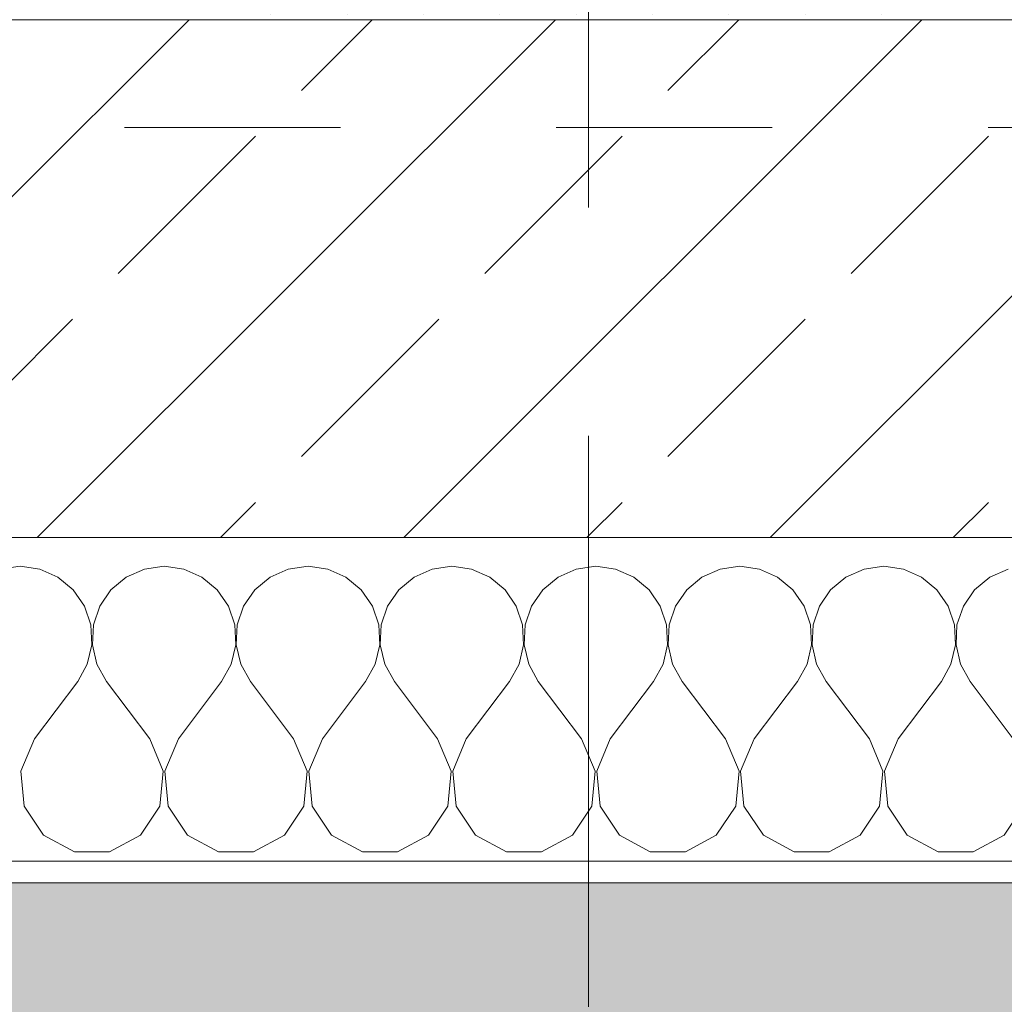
# Model space of a CAD drawing. Header units: metres. Extents: x -3.6 to 90.7, y -11.1 to 18.
# Tile 575 of 656: x 57.866 to 58.322, y -0.211 to 0.245. Entities that reach past the tile are written whole.
import ezdxf

# ---------------------------------------------------------------- set-up
doc = ezdxf.new("R2010")
doc.units = ezdxf.units.M
doc.header["$MEASUREMENT"] = 0
doc.linetypes.add('Strichlinie doppelt', pattern=[0.546806, 0.264583, -0.105833, 0.070556, -0.105833])
doc.linetypes.add('Untersicht', pattern=[0.1, 0.075, -0.025])
for name, color, linetype in [('152 - Bemaßung_ Beschriftung.Ausbau', 7, 'Continuous'), ('302 - Elemente.Schraffur', 7, 'Continuous'), ('451 - Universal.Achsen Raster', 7, 'Continuous'), ('603 - Struktur.Bodenplatte_ Decke Roh', 7, 'Continuous'), ('604 - Struktur.Wand Aussen', 7, 'Continuous'), ('607 - Struktur.Stütze', 7, 'Continuous'), ('Neubau_653 - Abdeckung.TB Verkofferung', 7, 'Continuous')]:
    doc.layers.add(name, color=color, linetype=linetype)
doc.styles.add('ERSTELLTER_STIL_2', font='txt')
doc.dimstyles.new('ERSTELLTER_STIL__1', dxfattribs={"dimtxt": 0.1, "dimasz": 0.0532, "dimexe": 0.18, "dimexo": 0.0625, "dimgap": 0, "dimtad": 1, "dimzin": 0, "dimdsep": 46, "dimtxsty": 'ERSTELLTER_STIL_2', "dimblk": 'ARROWHEAD_2', "dimblk1": 'ARROWHEAD_2', "dimblk2": 'ARROWHEAD_2', "dimcen": 0.09, "dimse1": 1, "dimse2": 1, "dimclrd": 7, "dimclre": 7, "dimclrt": 7, "dimazin": 0, "dimtfac": 1, "dimtdec": 4, "dimtmove": 0, "dimatfit": 3, "dimfxl": 1, "dimtolj": 1, "dimtzin": 0, "dimarcsym": 0})
doc.dimstyles.new('ERSTELLTER_STIL__2', dxfattribs={"dimtxt": 0.1, "dimasz": 0.0532, "dimexe": 0.18, "dimexo": 0.0625, "dimgap": 0, "dimtad": 1, "dimzin": 0, "dimdsep": 46, "dimtxsty": 'ERSTELLTER_STIL_2', "dimblk": 'ARROWHEAD_2', "dimblk1": 'ARROWHEAD_2', "dimblk2": 'ARROWHEAD_2', "dimcen": 0.09, "dimse1": 1, "dimse2": 1, "dimclrd": 7, "dimclre": 7, "dimclrt": 7, "dimazin": 0, "dimtfac": 1, "dimtdec": 4, "dimtmove": 2, "dimatfit": 3, "dimfxl": 1, "dimtolj": 1, "dimtzin": 0, "dimarcsym": 0})
doc.dimstyles.new('ERSTELLTER_STIL__3', dxfattribs={"dimtxt": 0.1, "dimasz": 0.0532, "dimexe": 0.18, "dimexo": 0.0625, "dimgap": 0, "dimtad": 1, "dimtih": 1, "dimtoh": 1, "dimzin": 0, "dimdsep": 46, "dimtxsty": 'ERSTELLTER_STIL_2', "dimblk": 'ARROWHEAD_2', "dimblk1": 'ARROWHEAD_2', "dimblk2": 'ARROWHEAD_2', "dimcen": 0.09, "dimse1": 1, "dimse2": 1, "dimclrd": 7, "dimclre": 7, "dimclrt": 7, "dimazin": 0, "dimtfac": 1, "dimtdec": 4, "dimtmove": 0, "dimatfit": 3, "dimfxl": 1, "dimtolj": 1, "dimtzin": 0, "dimarcsym": 0})

# ---------------------------------------------------------------- blocks, each defined once
blk = doc.blocks.new('*X88')
at = {"layer": '604 - Struktur.Wand Aussen', "color": 7, "linetype": 'Continuous', "lineweight": 5}
for p, q in [((57.86667, -0.00833), (57.85756, -0.0096)), ((57.87578, -0.0096), (57.86667, -0.00833)), ((57.93333, -0.00833), (57.92422, -0.0096)), ((57.94244, -0.0096), (57.93333, -0.00833)), ((58, -0.00833), (57.99089, -0.0096)), ((58.00911, -0.0096), (58, -0.00833)), ((58.06667, -0.00833), (58.05756, -0.0096)), ((58.07578, -0.0096), (58.06667, -0.00833)), ((58.13333, -0.00833), (58.12422, -0.0096)), ((58.14244, -0.0096), (58.13333, -0.00833)), ((58.2, -0.00833), (58.19089, -0.0096)), ((58.20911, -0.0096), (58.2, -0.00833)), ((58.26667, -0.00833), (58.25756, -0.0096)), ((58.27578, -0.0096), (58.26667, -0.00833)), ((57.88419, -0.01331), (57.87578, -0.0096)), ((57.89127, -0.01918), (57.88419, -0.01331)), ((57.91581, -0.01331), (57.90873, -0.01918)), ((57.92422, -0.0096), (57.91581, -0.01331)), ((57.95086, -0.01331), (57.94244, -0.0096)), ((57.95794, -0.01918), (57.95086, -0.01331)), ((57.98248, -0.01331), (57.97539, -0.01918)), ((57.99089, -0.0096), (57.98248, -0.01331)), ((58.01752, -0.01331), (58.00911, -0.0096)), ((58.02461, -0.01918), (58.01752, -0.01331)), ((58.04914, -0.01331), (58.04206, -0.01918)), ((58.05756, -0.0096), (58.04914, -0.01331)), ((58.08419, -0.01331), (58.07578, -0.0096)), ((58.09127, -0.01918), (58.08419, -0.01331)), ((58.11581, -0.01331), (58.10873, -0.01918)), ((58.12422, -0.0096), (58.11581, -0.01331)), ((58.15086, -0.01331), (58.14244, -0.0096)), ((58.15794, -0.01918), (58.15086, -0.01331)), ((58.18248, -0.01331), (58.17539, -0.01918)), ((58.19089, -0.0096), (58.18248, -0.01331)), ((58.21752, -0.01331), (58.20911, -0.0096)), ((58.22461, -0.01918), (58.21752, -0.01331)), ((58.24914, -0.01331), (58.24206, -0.01918)), ((58.25756, -0.0096), (58.24914, -0.01331)), ((58.28419, -0.01331), (58.27578, -0.0096)), ((58.29127, -0.01918), (58.28419, -0.01331)), ((58.31581, -0.01331), (58.30873, -0.01918)), ((58.32422, -0.0096), (58.31581, -0.01331)), ((57.89648, -0.02676), (57.89127, -0.01918)), ((57.90873, -0.01918), (57.90352, -0.02676)), ((57.96315, -0.02676), (57.95794, -0.01918)), ((57.97539, -0.01918), (57.97019, -0.02676)), ((58.02981, -0.02676), (58.02461, -0.01918)), ((58.04206, -0.01918), (58.03685, -0.02676)), ((58.09648, -0.02676), (58.09127, -0.01918)), ((58.10873, -0.01918), (58.10352, -0.02676)), ((58.16315, -0.02676), (58.15794, -0.01918)), ((58.17539, -0.01918), (58.17019, -0.02676)), ((58.22981, -0.02676), (58.22461, -0.01918)), ((58.24206, -0.01918), (58.23685, -0.02676)), ((58.29648, -0.02676), (58.29127, -0.01918)), ((58.30873, -0.01918), (58.30352, -0.02676)), ((57.89942, -0.03547), (57.89648, -0.02676)), ((57.90352, -0.02676), (57.90058, -0.03547)), ((57.96609, -0.03547), (57.96315, -0.02676)), ((57.97019, -0.02676), (57.96725, -0.03547)), ((58.03275, -0.03547), (58.02981, -0.02676)), ((58.03685, -0.02676), (58.03391, -0.03547)), ((58.09942, -0.03547), (58.09648, -0.02676)), ((58.10352, -0.02676), (58.10058, -0.03547)), ((58.16609, -0.03547), (58.16315, -0.02676)), ((58.17019, -0.02676), (58.16725, -0.03547)), ((58.23275, -0.03547), (58.22981, -0.02676)), ((58.23685, -0.02676), (58.23391, -0.03547)), ((58.29942, -0.03547), (58.29648, -0.02676)), ((58.30352, -0.02676), (58.30058, -0.03547)), ((57.89987, -0.04466), (57.89942, -0.03547)), ((57.90058, -0.03547), (57.90013, -0.04466)), ((57.96653, -0.04466), (57.96609, -0.03547)), ((57.96725, -0.03547), (57.9668, -0.04466)), ((58.0332, -0.04466), (58.03275, -0.03547)), ((58.03391, -0.03547), (58.03347, -0.04466)), ((58.09987, -0.04466), (58.09942, -0.03547)), ((58.10058, -0.03547), (58.10013, -0.04466)), ((58.16653, -0.04466), (58.16609, -0.03547)), ((58.16725, -0.03547), (58.1668, -0.04466)), ((58.2332, -0.04466), (58.23275, -0.03547)), ((58.23391, -0.03547), (58.23347, -0.04466)), ((58.29987, -0.04466), (58.29942, -0.03547)), ((58.30058, -0.03547), (58.30013, -0.04466)), ((57.89778, -0.05362), (57.89987, -0.04466)), ((57.90013, -0.04466), (57.90222, -0.05362)), ((57.96445, -0.05362), (57.96653, -0.04466)), ((57.9668, -0.04466), (57.96888, -0.05362)), ((58.03112, -0.05362), (58.0332, -0.04466)), ((58.03347, -0.04466), (58.03555, -0.05362)), ((58.09778, -0.05362), (58.09987, -0.04466)), ((58.10013, -0.04466), (58.10222, -0.05362)), ((58.16445, -0.05362), (58.16653, -0.04466)), ((58.1668, -0.04466), (58.16888, -0.05362)), ((58.23112, -0.05362), (58.2332, -0.04466)), ((58.23347, -0.04466), (58.23555, -0.05362)), ((58.29778, -0.05362), (58.29987, -0.04466)), ((58.30013, -0.04466), (58.30222, -0.05362)), ((57.89333, -0.06167), (57.89778, -0.05362)), ((57.90222, -0.05362), (57.90667, -0.06167)), ((57.96, -0.06167), (57.96445, -0.05362)), ((57.96888, -0.05362), (57.97333, -0.06167)), ((58.02667, -0.06167), (58.03112, -0.05362)), ((58.03555, -0.05362), (58.04, -0.06167)), ((58.09333, -0.06167), (58.09778, -0.05362)), ((58.10222, -0.05362), (58.10667, -0.06167)), ((58.16, -0.06167), (58.16445, -0.05362)), ((58.16888, -0.05362), (58.17333, -0.06167)), ((58.22667, -0.06167), (58.23112, -0.05362)), ((58.23555, -0.05362), (58.24, -0.06167)), ((58.29333, -0.06167), (58.29778, -0.05362)), ((58.30222, -0.05362), (58.30667, -0.06167)), ((57.87333, -0.08833), (57.89333, -0.06167)), ((57.92667, -0.08833), (57.90667, -0.06167)), ((57.94, -0.08833), (57.96, -0.06167)), ((57.99333, -0.08833), (57.97333, -0.06167)), ((58.00667, -0.08833), (58.02667, -0.06167)), ((58.06, -0.08833), (58.04, -0.06167)), ((58.07333, -0.08833), (58.09333, -0.06167)), ((58.12667, -0.08833), (58.10667, -0.06167)), ((58.14, -0.08833), (58.16, -0.06167)), ((58.19333, -0.08833), (58.17333, -0.06167)), ((58.20667, -0.08833), (58.22667, -0.06167)), ((58.26, -0.08833), (58.24, -0.06167)), ((58.27333, -0.08833), (58.29333, -0.06167)), ((58.32667, -0.08833), (58.30667, -0.06167)), ((57.87333, -0.08833), (57.86705, -0.1033)), ((57.93295, -0.1033), (57.92667, -0.08833)), ((57.94, -0.08833), (57.93371, -0.1033)), ((57.99962, -0.1033), (57.99333, -0.08833)), ((58.00667, -0.08833), (58.00038, -0.1033)), ((58.06629, -0.1033), (58.06, -0.08833)), ((58.07333, -0.08833), (58.06705, -0.1033)), ((58.13295, -0.1033), (58.12667, -0.08833)), ((58.14, -0.08833), (58.13371, -0.1033)), ((58.19962, -0.1033), (58.19333, -0.08833)), ((58.20667, -0.08833), (58.20038, -0.1033)), ((58.26629, -0.1033), (58.26, -0.08833)), ((58.27333, -0.08833), (58.26705, -0.1033)), ((57.86705, -0.1033), (57.86858, -0.11947)), ((57.93142, -0.11947), (57.93295, -0.1033)), ((57.93371, -0.1033), (57.93525, -0.11947)), ((57.99808, -0.11947), (57.99962, -0.1033)), ((58.00038, -0.1033), (58.00192, -0.11947)), ((58.06475, -0.11947), (58.06629, -0.1033)), ((58.06705, -0.1033), (58.06858, -0.11947)), ((58.13142, -0.11947), (58.13295, -0.1033)), ((58.13371, -0.1033), (58.13525, -0.11947)), ((58.19808, -0.11947), (58.19962, -0.1033)), ((58.20038, -0.1033), (58.20192, -0.11947)), ((58.26475, -0.11947), (58.26629, -0.1033)), ((58.26705, -0.1033), (58.26858, -0.11947)), ((57.86858, -0.11947), (57.87757, -0.13299)), ((57.92243, -0.13299), (57.93142, -0.11947)), ((57.93525, -0.11947), (57.94424, -0.13299)), ((57.9891, -0.13299), (57.99808, -0.11947)), ((58.00192, -0.11947), (58.0109, -0.13299)), ((58.05576, -0.13299), (58.06475, -0.11947)), ((58.06858, -0.11947), (58.07757, -0.13299)), ((58.12243, -0.13299), (58.13142, -0.11947)), ((58.13525, -0.11947), (58.14424, -0.13299)), ((58.1891, -0.13299), (58.19808, -0.11947)), ((58.20192, -0.11947), (58.2109, -0.13299)), ((58.25576, -0.13299), (58.26475, -0.11947)), ((58.26858, -0.11947), (58.27757, -0.13299)), ((58.32243, -0.13299), (58.33142, -0.11947)), ((57.87757, -0.13299), (57.89188, -0.14066)), ((57.90812, -0.14066), (57.92243, -0.13299)), ((57.94424, -0.13299), (57.95855, -0.14066)), ((57.97479, -0.14066), (57.9891, -0.13299)), ((58.0109, -0.13299), (58.02521, -0.14066)), ((58.04145, -0.14066), (58.05576, -0.13299)), ((58.07757, -0.13299), (58.09188, -0.14066)), ((58.10812, -0.14066), (58.12243, -0.13299)), ((58.14424, -0.13299), (58.15855, -0.14066)), ((58.17479, -0.14066), (58.1891, -0.13299)), ((58.2109, -0.13299), (58.22521, -0.14066)), ((58.24145, -0.14066), (58.25576, -0.13299)), ((58.27757, -0.13299), (58.29188, -0.14066)), ((58.30812, -0.14066), (58.32243, -0.13299)), ((57.89188, -0.14066), (57.90812, -0.14066)), ((57.95855, -0.14066), (57.97479, -0.14066)), ((58.02521, -0.14066), (58.04145, -0.14066)), ((58.09188, -0.14066), (58.10812, -0.14066)), ((58.15855, -0.14066), (58.17479, -0.14066)), ((58.22521, -0.14066), (58.24145, -0.14066)), ((58.29188, -0.14066), (58.30812, -0.14066))]:
    blk.add_line(p, q, dxfattribs=at)
blk = doc.blocks.new('*D352')
at = {"layer": '152 - Bemaßung_ Beschriftung.Ausbau', "color": 7, "linetype": 'Continuous', "lineweight": 5}
for p, q in [((-1.71, 0.02521), (-1.64, -0.01521)), ((-1.675, -0.145), (-1.675, 0.005)), ((-1.71, -0.12479), (-1.64, -0.16521)), ((-1.6225, -0.145), (-1.7275, -0.145)), ((-1.675, -0.17923), (-1.675, -0.145))]:
    blk.add_line(p, q, dxfattribs=at)
at = {"layer": '152 - Bemaßung_ Beschriftung.Ausbau', "color": 7, "lineweight": 5, "insert": (-1.68664, -0.14589), "char_height": 0.1, "attachment_point": 7, "rotation": 90, "style": 'ERSTELLTER_STIL_2'}
blk.add_mtext('\\A1;{\\pql;\\fArial|b0|i0|c0|p38;15}', dxfattribs=at)
blk = doc.blocks.new('ARROWHEAD_2')
at = {"color": 0, "linetype": 'Continuous', "lineweight": 0}
for p, q in [((-0.3781, -0.655), (0.3781, 0.655)), ((0, 0), (-1, 0))]:
    blk.add_line(p, q, dxfattribs=at)
blk = doc.blocks.new('*D353')
at = {"layer": '152 - Bemaßung_ Beschriftung.Ausbau', "color": 7, "linetype": 'Continuous', "lineweight": 5}
for p, q in [((-1.71, 0.02521), (-1.64, -0.01521)), ((-1.675, -0.145), (-1.675, 0.005))]:
    blk.add_line(p, q, dxfattribs=at)
blk = doc.blocks.new('*D362')
at = {"layer": '152 - Bemaßung_ Beschriftung.Ausbau', "color": 7, "linetype": 'Continuous', "lineweight": 5}
for p, q in [((-2.21, 0.02521), (-2.14, -0.01521)), ((-2.175, -0.145), (-2.175, 0.005)), ((-2.21, -0.12479), (-2.14, -0.16521)), ((-2.1225, -0.145), (-2.2275, -0.145)), ((-2.175, -0.17923), (-2.175, -0.145))]:
    blk.add_line(p, q, dxfattribs=at)
at = {"layer": '152 - Bemaßung_ Beschriftung.Ausbau', "color": 7, "lineweight": 5, "insert": (-2.1845, -0.14511), "char_height": 0.1, "attachment_point": 7, "rotation": 90, "style": 'ERSTELLTER_STIL_2'}
blk.add_mtext('\\A1;{\\pql;\\fArial|b0|i0|c0|p38;15}', dxfattribs=at)
blk = doc.blocks.new('*D363')
at = {"layer": '152 - Bemaßung_ Beschriftung.Ausbau', "color": 7, "linetype": 'Continuous', "lineweight": 5}
for p, q in [((-2.21, 0.27019), (-2.14, 0.22978)), ((-2.14, 0.22479), (-2.21, 0.26521)), ((-2.1225, 0.245), (-2.2275, 0.245)), ((-2.175, 0.005), (-2.175, 0.245)), ((-2.21, 0.02521), (-2.14, -0.01521)), ((-2.1225, 0.005), (-2.2275, 0.005)), ((-2.175, -0.145), (-2.175, 0.005))]:
    blk.add_line(p, q, dxfattribs=at)
at = {"layer": '152 - Bemaßung_ Beschriftung.Ausbau', "color": 7, "lineweight": 5, "insert": (-2.195, 0.04911), "char_height": 0.1, "attachment_point": 7, "rotation": 90, "style": 'ERSTELLTER_STIL_2'}
blk.add_mtext('\\A1;{\\pql;\\fArial|b0|i0|c0|p38;24}', dxfattribs=at)
blk = doc.blocks.new('*D411')
at = {"layer": '152 - Bemaßung_ Beschriftung.Ausbau', "color": 7, "linetype": 'Continuous', "lineweight": 5}
for p, q in [((57.55, -4.1125), (57.55, -4.0075)), ((58.73, -4.1125), (58.73, -4.0075)), ((57.57021, -4.025), (57.52979, -4.095)), ((58.75021, -4.025), (58.70979, -4.095)), ((57.55, -4.06), (58.73, -4.06))]:
    blk.add_line(p, q, dxfattribs=at)
at = {"layer": '152 - Bemaßung_ Beschriftung.Ausbau', "color": 7, "lineweight": 5, "insert": (58.00697, -4.04), "char_height": 0.1, "attachment_point": 7, "style": 'ERSTELLTER_STIL_2'}
blk.add_mtext('\\A1;{\\pql;\\fArial|b0|i0|c0|p38;1,18}', dxfattribs=at)
blk = doc.blocks.new('*D448')
at = {"layer": '152 - Bemaßung_ Beschriftung.Ausbau', "color": 7, "linetype": 'Continuous', "lineweight": 5}
for p, q in [((54.60498, -4.6125), (54.60498, -4.5075)), ((58.06497, -4.6125), (58.06497, -4.5075)), ((54.62518, -4.525), (54.58477, -4.595)), ((58.08518, -4.525), (58.04477, -4.595)), ((54.60498, -4.56), (58.06497, -4.56))]:
    blk.add_line(p, q, dxfattribs=at)
at = {"layer": '152 - Bemaßung_ Beschriftung.Ausbau', "color": 7, "lineweight": 5, "char_height": 0.1, "attachment_point": 7, "style": 'ERSTELLTER_STIL_2'}
for s, insert in [('\\A1;{\\pql;\\fArial|b0|i0|c0|p38;3,46}', (56.12606, -4.54)), ('\\A1;{\\pql;\\fArial|b0|i0|c0|p38;14}', (57.89297, -4.54))]:
    blk.add_mtext(s, dxfattribs=dict(at, insert=insert))
blk = doc.blocks.new('*D449')
at = {"layer": '152 - Bemaßung_ Beschriftung.Ausbau', "color": 7, "linetype": 'Continuous', "lineweight": 5}
for p, q in [((58.06497, -4.6125), (58.06497, -4.5075)), ((58.20497, -4.6125), (58.20497, -4.5075)), ((58.08518, -4.525), (58.04477, -4.595)), ((58.22518, -4.525), (58.18477, -4.595)), ((58.06497, -4.56), (58.20497, -4.56))]:
    blk.add_line(p, q, dxfattribs=at)
blk = doc.blocks.new('*D450')
at = {"layer": '152 - Bemaßung_ Beschriftung.Ausbau', "color": 7, "linetype": 'Continuous', "lineweight": 5}
for p, q in [((58.20497, -4.6125), (58.20497, -4.5075)), ((62.03503, -4.6125), (62.03503, -4.5075)), ((58.22518, -4.525), (58.18477, -4.595)), ((62.05523, -4.525), (62.01482, -4.595)), ((58.20497, -4.56), (62.03503, -4.56))]:
    blk.add_line(p, q, dxfattribs=at)
at = {"layer": '152 - Bemaßung_ Beschriftung.Ausbau', "color": 7, "lineweight": 5, "insert": (59.93689, -4.55941), "char_height": 0.1, "attachment_point": 7, "style": 'ERSTELLTER_STIL_2'}
blk.add_mtext('\\A1;{\\pql;\\fArial|b0|i0|c0|p38;3,83\\fArial|b0|i0|c0|p38;\\A1{\\H.66x;\\S01^  ;}}', dxfattribs=at)
blk = doc.blocks.new('*D487')
at = {"layer": '152 - Bemaßung_ Beschriftung.Ausbau', "color": 7, "linetype": 'Continuous', "lineweight": 5}
for p, q in [((54.67999, -5.1125), (54.67999, -5.0075)), ((57.97999, -5.1125), (57.97999, -5.0075)), ((54.7002, -5.025), (54.65978, -5.095)), ((58.0002, -5.025), (57.95978, -5.095)), ((54.67999, -5.06), (57.97999, -5.06))]:
    blk.add_line(p, q, dxfattribs=at)
at = {"layer": '152 - Bemaßung_ Beschriftung.Ausbau', "color": 7, "lineweight": 5, "insert": (56.19696, -5.04), "char_height": 0.1, "attachment_point": 7, "style": 'ERSTELLTER_STIL_2'}
blk.add_mtext('\\A1;{\\pql;\\fArial|b0|i0|c0|p38;3,30}', dxfattribs=at)
blk = doc.blocks.new('*D488')
at = {"layer": '152 - Bemaßung_ Beschriftung.Ausbau', "color": 7, "linetype": 'Continuous', "lineweight": 5}
for p, q in [((57.97999, -5.1125), (57.97999, -5.0075)), ((58.27999, -5.1125), (58.27999, -5.0075)), ((58.0002, -5.025), (57.95978, -5.095)), ((58.3002, -5.025), (58.25978, -5.095)), ((57.97999, -5.06), (58.27999, -5.06))]:
    blk.add_line(p, q, dxfattribs=at)
at = {"layer": '152 - Bemaßung_ Beschriftung.Ausbau', "color": 7, "lineweight": 5, "insert": (58.0541, -5.04), "char_height": 0.1, "attachment_point": 7, "style": 'ERSTELLTER_STIL_2'}
blk.add_mtext('\\A1;{\\pql;\\fArial|b0|i0|c0|p38;30}', dxfattribs=at)
blk = doc.blocks.new('*D489')
at = {"layer": '152 - Bemaßung_ Beschriftung.Ausbau', "color": 7, "linetype": 'Continuous', "lineweight": 5}
for p, q in [((58.27999, -5.1125), (58.27999, -5.0075)), ((61.57999, -5.1125), (61.57999, -5.0075)), ((58.3002, -5.025), (58.25978, -5.095)), ((61.6002, -5.025), (61.55978, -5.095)), ((58.27999, -5.06), (61.57999, -5.06))]:
    blk.add_line(p, q, dxfattribs=at)
at = {"layer": '152 - Bemaßung_ Beschriftung.Ausbau', "color": 7, "lineweight": 5, "insert": (59.79696, -5.04), "char_height": 0.1, "attachment_point": 7, "style": 'ERSTELLTER_STIL_2'}
blk.add_mtext('\\A1;{\\pql;\\fArial|b0|i0|c0|p38;3,30}', dxfattribs=at)
blk = doc.blocks.new('*D494')
at = {"layer": '152 - Bemaßung_ Beschriftung.Ausbau', "color": 7, "linetype": 'Continuous', "lineweight": 5}
for p, q in [((-0.165, -5.6125), (-0.165, -5.5075)), ((62.42503, -5.6125), (62.42503, -5.5075)), ((-0.14479, -5.525), (-0.18521, -5.595)), ((62.40482, -5.595), (62.44523, -5.525)), ((-0.19923, -5.56), (-0.165, -5.56)), ((-0.165, -5.56), (62.42503, -5.56)), ((62.42503, -5.56), (62.45926, -5.56))]:
    blk.add_line(p, q, dxfattribs=at)
at = {"layer": '152 - Bemaßung_ Beschriftung.Ausbau', "color": 7, "lineweight": 5, "insert": (30.95904, -5.54), "char_height": 0.1, "attachment_point": 7, "style": 'ERSTELLTER_STIL_2'}
blk.add_mtext('\\A1;{\\pql;\\fArial|b0|i0|c0|p38;62,59}', dxfattribs=at)

msp = doc.modelspace()

# ---------------------------------------------------------------- hatches: boundary and pattern name
at = {"layer": '302 - Elemente.Schraffur', "linetype": 'Continuous', "lineweight": 0, "true_color": 0x282828}
msp.add_hatch(color=250, dxfattribs=at).paths.add_polyline_path([(55.22, -3.31), (62.43503, -3.31), (62.43503, -0.155), (55.22001, -0.155)])
at = {"layer": '604 - Struktur.Wand Aussen', "linetype": 'Continuous', "lineweight": 0, "true_color": 0x000000}
h = msp.add_hatch(dxfattribs=at)
h.set_pattern_fill('Beton__Stahlbeton_0001', color=18, style=0, pattern_type=2)
h.set_pattern_definition([(45, (0, 0), (-0.08485281, 0.08485281), []), (45, (-0.04243, 0.04243), (-0.08485281, 0.08485281), [0.09, -0.03])])
h.paths.add_polyline_path([(57.55, 0.125), (57.49, 0.125), (57.49, 0.005), (58.79, 0.005), (58.79, 0.125), (58.73, 0.125), (58.73, 0.195), (58.73, 0.245), (57.55, 0.245), (57.55, 0.195)])
h = msp.add_hatch(dxfattribs=at)
h.set_pattern_fill('Verputz_0001', color=18, style=0, pattern_type=2)
h.set_pattern_definition([(0, (0, 0), (0, 0.08660254), [0, -0.05]), (0, (0.025, 0.0433), (0, 0.08660254), [0, -0.05])])
h.paths.add_polyline_path([(57.46, -0.155), (58.82, -0.155), (58.82, -0.145), (57.46, -0.145)])
at = {"layer": '607 - Struktur.Stütze', "linetype": 'Continuous', "lineweight": 0, "true_color": 0x000000}
h = msp.add_hatch(dxfattribs=at)
h.set_pattern_fill('Gips_0001', color=18, style=0, pattern_type=2)
h.set_pattern_definition([(45, (0, 0), (-0.01767767, 0.01767767), [0, -0.025])])
h.paths.add_polyline_path([(57.96999, 0.255), (57.96999, 0.245), (58.28999, 0.245), (58.28999, 0.255), (58.27999, 0.255), (58.27999, 0.24998), (57.97999, 0.24998), (57.97999, 0.255)])

# ---------------------------------------------------------------- linework, layer by layer
at = {"layer": '451 - Universal.Achsen Raster', "color": 160, "linetype": 'Strichlinie doppelt', "lineweight": 9, "true_color": 0x3232ff}
msp.add_line((58.12999, -10.585), (58.12999, 16.355), dxfattribs=at)
at = {"layer": '603 - Struktur.Bodenplatte_ Decke Roh', "color": 7, "linetype": 'Continuous', "lineweight": 18, "flags": 128}
msp.add_lwpolyline([(-0.015, 0.005), (62.27503, 0.005), (62.27503, 13.695), (50.77999, 13.695), (50.77999, 13.455), (50.77999, 12.99998), (50.84002, 12.99998), (50.84002, 8.58498), (49.03003, 8.58498), (49.03003, 8.72498), (47.41002, 8.72498), (47.41002, 12.99998), (47.47999, 12.99998), (47.47999, 13.455), (47.47999, 13.695), (14.77999, 13.695)], dxfattribs=at)
at = {"layer": '604 - Struktur.Wand Aussen', "color": 7, "linetype": 'Continuous', "lineweight": 13}
for p, q in [((58.73, 0.245), (57.55, 0.245)), ((57.49, 0.005), (58.79, 0.005))]:
    msp.add_line(p, q, dxfattribs=at)
at = {"layer": '604 - Struktur.Wand Aussen', "color": 7, "linetype": 'Continuous', "lineweight": 5}
msp.add_line((57.49, -0.145), (58.79, -0.145), dxfattribs=at)
at = {"layer": '604 - Struktur.Wand Aussen', "color": 7, "linetype": 'Continuous', "lineweight": 5, "flags": 128}
msp.add_lwpolyline([(57.46, -0.155), (58.82, -0.155)], dxfattribs=at)
at = {"layer": 'Neubau_653 - Abdeckung.TB Verkofferung', "color": 1, "linetype": 'Untersicht', "lineweight": 9}
msp.add_line((51.11499, 0.19498), (62.02503, 0.19498), dxfattribs=at)

# ---------------------------------------------------------------- block references
at = {"layer": '604 - Struktur.Wand Aussen', "color": 7, "lineweight": 18}
msp.add_blockref('*X88', (0, 0), dxfattribs=at)

# ---------------------------------------------------------------- dimensions: what is measured, and where the dimension line sits
at = {"layer": '152 - Bemaßung_ Beschriftung.Ausbau', "color": 7, "linetype": 'Continuous', "lineweight": 5}
for base, p1, p2, picture, middle in [((58.06497, -4.56), (54.60498, 2.94998), (58.06497, 3.25224), '*D448', (56.25594, -4.49)), ((58.20497, -4.56), (58.06497, 3.25224), (58.20497, 3.25224), '*D449', (57.96921, -4.49)), ((62.03503, -4.56), (58.20497, 3.25224), (62.03503, 0.245), '*D450', (60.23995, -4.49)), ((57.97999, -5.06), (54.67999, 0.69998), (57.97999, 0.69998), '*D487', (56.32684, -4.99)), ((58.27999, -5.06), (57.97999, 0.69998), (58.27999, 0.69998), '*D488', (58.13034, -4.99)), ((61.57999, -5.06), (58.27999, 0.69998), (61.57999, 0.69998), '*D489', (59.92684, -4.99)), ((58.73, -4.06), (57.55, 0.125), (58.73, 0.125), '*D411', (58.13685, -3.99)), ((62.42503, -5.56), (-0.165, -0.145), (62.42503, -0.145), '*D494', (31.12704, -5.49))]:
    dim = msp.add_linear_dim(base=base, p1=p1, p2=p2, dimstyle='ERSTELLTER_STIL__3', dxfattribs=at)
    dim.commit()
    dim.dimension.update_dxf_attribs({"geometry": picture, "text_midpoint": middle, "dimtype": 160})
for base, p1, p2, dimstyle, picture, middle in [((-2.175, 0.245), (62.27503, 0.005), (0.68999, 0.245), 'ERSTELLTER_STIL__1', '*D363', (-2.245, 0.12535)), ((-2.175, 0.005), (-0.165, -0.145), (62.27503, 0.005), 'ERSTELLTER_STIL__2', '*D362', (-2.2345, -0.06888)), ((-1.675, 0.005), (-0.165, -0.145), (62.27503, 0.005), 'ERSTELLTER_STIL__2', '*D352', (-1.73664, -0.06965)), ((-1.675, 0.005), (62.275025, 0.005), (-0.015, 0.005), 'ERSTELLTER_STIL__1', '*D353', (-1.7450000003, 0.001853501))]:
    dim = msp.add_linear_dim(base=base, p1=p1, p2=p2, angle=90, dimstyle=dimstyle, dxfattribs=at)
    dim.commit()
    dim.dimension.update_dxf_attribs({"geometry": picture, "text_midpoint": middle, "dimtype": 160, "text_rotation": 90})

doc.saveas('drawing.dxf')
